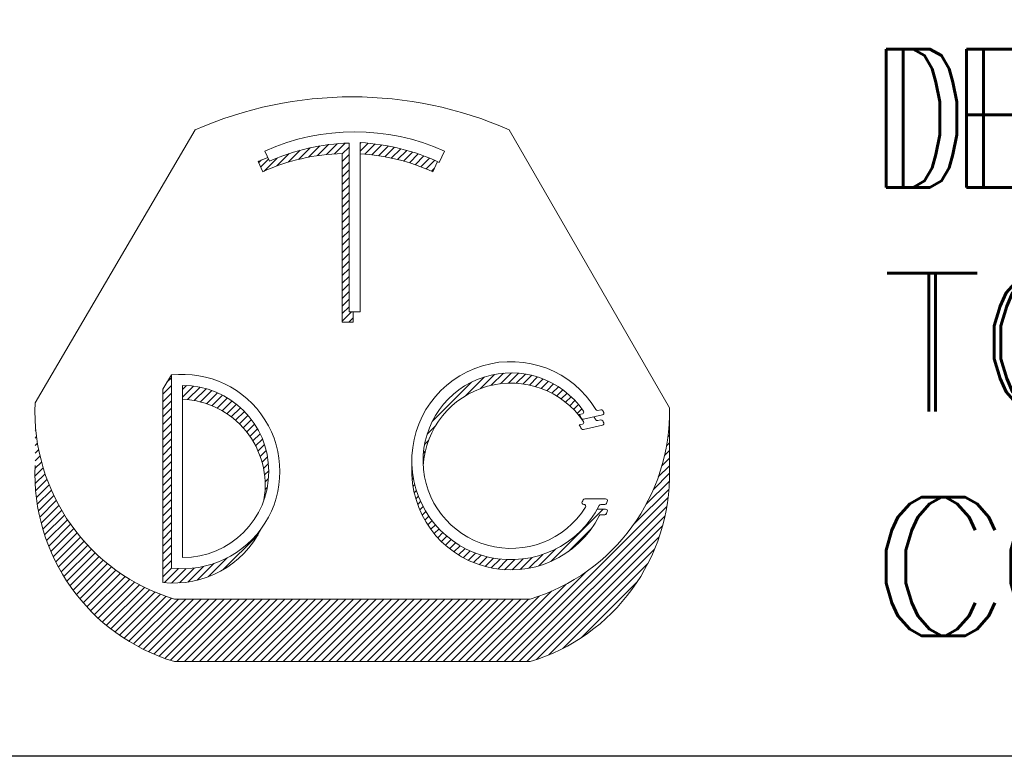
# Model space of a CAD drawing. Header units: inches. Extents: x 220 to 877, y 4 to 174.
# Tile 501 of 656: x 612.869 to 613.862, y 38.197 to 38.94. Entities that reach past the tile are written whole.
import ezdxf
from ezdxf.enums import TextEntityAlignment as Align

# ---------------------------------------------------------------- set-up
doc = ezdxf.new("R2010")
doc.units = ezdxf.units.IN
doc.header["$LTSCALE"] = 0.5
doc.header["$MEASUREMENT"] = 0
for name, color, linetype in [('SID-M-D', 42, 'Continuous'), ('SID-M-F', 202, 'Continuous'), ('SID-M-S', 105, 'Continuous')]:
    doc.layers.add(name, color=color, linetype=linetype)
doc.styles.add('PTI', font='romand.shx', dxfattribs={"oblique": 10})
doc.styles.get("Standard").update_dxf_attribs({"font": 'romans.shx'})

# ---------------------------------------------------------------- blocks, each defined once
blk = doc.blocks.new('JM_TITTLE_BOX_SID')
at = {"layer": 'SID-M-S'}
blk.add_lwpolyline([(1.261213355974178e-13, -0.1049989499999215), (-6.499934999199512, -0.1049989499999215, -0.4142135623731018), (-6.604933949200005, 1.163513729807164e-13), (-6.604933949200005, 1.416652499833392, -0.4142135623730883), (-6.499934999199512, 1.52165144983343), (1.261213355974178e-13, 1.52165144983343, -0.414213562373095), (0.1049989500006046, 1.416652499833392), (0.1049989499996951, 1.163513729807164e-13, -0.414213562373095)], format="xyb", close=True, dxfattribs=at)
at = {"layer": 'SID-M-D', "style": 'PTI', "oblique": 10}
for tag, p in [('CUSTOMER', (-5.990553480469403, 1.371591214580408)), ('DIEDATAINFO', (-2.18746001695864, 1.371591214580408)), ('PARTDESCRIPTION', (-5.966376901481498, 1.169693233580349)), ('00-00-00', (-1.009105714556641, 1.167793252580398)), ('PARTNUMBER', (-5.81595049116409, 0.9696952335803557)), ('REV', (-3.360356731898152, 0.9696952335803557)), ('SCALE', (-2.520436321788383, 0.9677952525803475)), ('SH', (-0.8571950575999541, 0.9677952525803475)), ('SHX', (-0.4057438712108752, 0.9677952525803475)), ('WTD', (-3.839149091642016, 0.7480887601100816)), ('TOOL', (-2.472915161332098, 0.7480887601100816)), ('JOB', (-0.9225366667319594, 0.7480887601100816))]:
    blk.add_attdef(tag, p, '', height=0.09999900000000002, dxfattribs=at)
blk.add_attdef('BUILT', text='', height=0.2499630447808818, dxfattribs=at).set_placement((-2.336101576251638, 0.2076912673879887), align=Align.CENTER)
blk = doc.blocks.new('*U20')
at = {"layer": 'SID-M-S', "color": 154, "linetype": 'Continuous', "lineweight": 0}
for p, q in [((30.92180204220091, -7.3973577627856), (30.93745801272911, -7.381701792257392)), ((30.93458070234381, -7.395185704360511), (30.9499191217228, -7.379847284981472)), ((30.94670802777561, -7.393664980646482), (30.96177872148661, -7.378594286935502)), ((30.95828288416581, -7.392696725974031), (30.97312277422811, -7.37785683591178)), ((30.9939249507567, -7.378267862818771), (30.99513249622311, -7.37706031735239)), ((30.9939249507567, -7.38887446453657), (31.0049765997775, -7.377822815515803)), ((31.0003093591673, -7.393096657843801), (31.01453414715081, -7.378871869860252)), ((31.00995621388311, -7.394056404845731), (31.0238261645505, -7.38018645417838)), ((31.01931702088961, -7.395302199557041), (31.03287053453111, -7.381748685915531)), ((30.87780880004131, -7.409531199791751), (30.89500435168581, -7.392335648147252)), ((30.89367612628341, -7.404270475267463), (30.910211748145, -7.387734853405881)), ((30.90823444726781, -7.400318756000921), (30.92427807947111, -7.384275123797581)), ((30.9688062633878, -7.392779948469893), (30.9784249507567, -7.38316126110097)), ((30.9688062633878, -7.403386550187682), (30.9784249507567, -7.393767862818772)), ((31.02841251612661, -7.396813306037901), (31.04168259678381, -7.383543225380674)), ((31.03726030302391, -7.398572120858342), (31.05027560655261, -7.385556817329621)), ((31.0458754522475, -7.400563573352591), (31.05866108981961, -7.387777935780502)), ((31.05427095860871, -7.402774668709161), (31.06684912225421, -7.390196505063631)), ((31.0624580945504, -7.405194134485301), (31.07484855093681, -7.392803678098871)), ((31.07044668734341, -7.407812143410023), (31.08266717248, -7.395591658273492)), ((30.8517469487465, -7.403773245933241), (30.85266870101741, -7.402851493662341)), ((30.8550412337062, -7.411085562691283), (30.86619345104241, -7.399933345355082)), ((30.86007272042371, -7.416660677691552), (30.87823271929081, -7.398500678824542)), ((30.9688062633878, -7.41399315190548), (30.9784249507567, -7.404374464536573)), ((31.0782453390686, -7.410620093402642), (31.09031187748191, -7.398553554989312)), ((31.0858616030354, -7.413610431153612), (31.09778876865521, -7.40168326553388)), ((30.9688062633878, -7.424599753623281), (30.9784249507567, -7.414981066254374)), ((31.09330212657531, -7.416776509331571), (31.09731554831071, -7.412763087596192)), ((30.9688062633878, -7.435206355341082), (30.9784249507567, -7.425587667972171)), ((30.9688062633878, -7.445812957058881), (30.9784249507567, -7.436194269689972)), ((30.9688062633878, -7.456419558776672), (30.9784249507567, -7.446800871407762)), ((30.9688062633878, -7.46702616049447), (30.9784249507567, -7.457407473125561)), ((30.9688062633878, -7.477632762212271), (30.9784249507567, -7.46801407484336)), ((30.9688062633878, -7.488239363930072), (30.9784249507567, -7.478620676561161)), ((30.9688062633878, -7.498845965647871), (30.9784249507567, -7.489227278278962)), ((30.9688062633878, -7.50945256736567), (30.9784249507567, -7.499833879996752)), ((30.9688062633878, -7.520059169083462), (30.9784249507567, -7.510440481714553)), ((30.9688062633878, -7.530665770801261), (30.9784249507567, -7.52104708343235)), ((30.9688062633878, -7.541272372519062), (30.9784249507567, -7.531653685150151)), ((30.9688062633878, -7.551878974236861), (30.9784249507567, -7.54226028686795)), ((30.9688062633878, -7.562485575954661), (30.9784249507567, -7.552866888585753)), ((30.9688062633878, -7.573092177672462), (30.9784249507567, -7.56347349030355)), ((30.9688062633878, -7.583698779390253), (30.9784249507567, -7.57408009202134)), ((30.9688062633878, -7.594305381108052), (30.9784249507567, -7.584686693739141)), ((30.9688062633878, -7.604911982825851), (30.9784249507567, -7.595293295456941)), ((30.9688062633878, -7.615518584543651), (30.9784249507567, -7.605899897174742)), ((30.9688062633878, -7.626125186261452), (30.9819734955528, -7.612957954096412)), ((30.9780239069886, -7.627514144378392), (30.98430626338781, -7.621231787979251))]:
    blk.add_line(p, q, dxfattribs=at)
blk = doc.blocks.new('*U21')
at = {"layer": 'SID-M-S', "color": 154, "linetype": 'Continuous', "lineweight": 0}
for p, q in [((30.724597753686, -7.711234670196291), (30.7308066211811, -7.705025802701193)), ((31.0943528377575, -7.765743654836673), (31.1491803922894, -7.710916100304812)), ((31.14092889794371, -7.729774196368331), (31.16700132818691, -7.703701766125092)), ((31.1613293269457, -7.719980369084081), (31.18117147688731, -7.700138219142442)), ((31.17645956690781, -7.715456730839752), (31.1934597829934, -7.698456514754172)), ((31.18930750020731, -7.713215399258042), (31.2045105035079, -7.698012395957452)), ((31.2007458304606, -7.712383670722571), (31.214645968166, -7.698483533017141)), ((31.2111764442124, -7.712559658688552), (31.22405471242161, -7.699681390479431)), ((31.2208240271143, -7.713518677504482), (31.23285784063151, -7.701484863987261)), ((31.22982889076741, -7.715120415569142), (31.24113803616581, -7.7038112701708)), ((31.23828505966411, -7.717270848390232), (31.24895409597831, -7.706601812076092)), ((31.24625856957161, -7.719903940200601), (31.2563489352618, -7.709813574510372)), ((30.7186746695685, -7.727764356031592), (30.7308066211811, -7.71563240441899)), ((30.7464316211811, -7.721220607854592), (30.75194597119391, -7.715706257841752)), ((30.7464316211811, -7.731827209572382), (30.76170379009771, -7.716555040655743)), ((30.7534293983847, -7.735436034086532), (30.77078869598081, -7.718076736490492)), ((30.76273448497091, -7.736737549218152), (30.77930370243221, -7.720168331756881)), ((30.77143823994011, -7.738640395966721), (30.7873202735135, -7.722758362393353)), ((31.25379725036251, -7.722971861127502), (31.26335430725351, -7.71341480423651)), ((31.26093637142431, -7.726439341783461), (31.269993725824, -7.717381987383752)), ((31.26770208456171, -7.730280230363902), (31.27628433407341, -7.721697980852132)), ((30.7186746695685, -7.738370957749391), (30.7308066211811, -7.726239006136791)), ((30.7186746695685, -7.748977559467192), (30.7308066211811, -7.736845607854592)), ((30.7796214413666, -7.741063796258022), (30.7948896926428, -7.725795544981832)), ((30.7873414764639, -7.7439503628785), (30.80204950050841, -7.729242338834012)), ((30.7946401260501, -7.747258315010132), (30.80882736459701, -7.733071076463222)), ((30.8015481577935, -7.750956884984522), (30.8152435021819, -7.737261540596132)), ((31.2741136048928, -7.734475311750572), (31.28223811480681, -7.726350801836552)), ((31.2801846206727, -7.739010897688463), (31.2878626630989, -7.731332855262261)), ((31.28592420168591, -7.743877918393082), (31.29316164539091, -7.736640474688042)), ((30.7186746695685, -7.759584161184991), (30.7308066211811, -7.747452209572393)), ((30.80808816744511, -7.75502347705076), (30.82131223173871, -7.741799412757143)), ((30.81427638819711, -7.759441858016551), (30.82704296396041, -7.7466752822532)), ((30.8201238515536, -7.764200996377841), (30.83244080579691, -7.751884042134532)), ((31.29133735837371, -7.749071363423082), (31.29813501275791, -7.742273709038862)), ((31.296425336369, -7.754589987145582), (31.3027789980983, -7.748236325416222)), ((30.7186746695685, -7.770190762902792), (30.7308066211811, -7.758058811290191)), ((30.8256371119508, -7.769294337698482), (30.8375068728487, -7.757424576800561)), ((30.8308186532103, -7.774719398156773), (30.842238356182, -7.763299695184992)), ((31.4247670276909, -7.764134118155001), (31.4249941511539, -7.763906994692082)), ((30.5408466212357, -7.767706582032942), (30.5410348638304, -7.767518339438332)), ((30.5408466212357, -7.778313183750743), (30.5417783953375, -7.777381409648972)), ((30.7186746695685, -7.780797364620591), (30.7308066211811, -7.768665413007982)), ((30.7186746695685, -7.791403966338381), (30.7308066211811, -7.779272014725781)), ((30.8356670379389, -7.780477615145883), (30.84662835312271, -7.769516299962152)), ((30.84017682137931, -7.786574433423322), (30.8506654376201, -7.776085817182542)), ((31.08713850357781, -7.783564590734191), (31.098878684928, -7.771824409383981)), ((31.4240217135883, -7.775486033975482), (31.4249941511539, -7.774513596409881)), ((30.5408466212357, -7.788919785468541), (30.54284126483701, -7.786925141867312)), ((30.7186746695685, -7.802010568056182), (30.7308066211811, -7.789878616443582)), ((30.84433821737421, -7.793019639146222), (30.8543329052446, -7.783024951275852)), ((30.84813646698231, -7.799827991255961), (30.8576075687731, -7.790356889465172)), ((31.08357495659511, -7.797734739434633), (31.0890848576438, -7.792224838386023)), ((31.42272809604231, -7.787386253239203), (31.4249941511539, -7.785120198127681)), ((30.5408466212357, -7.799526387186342), (30.54419758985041, -7.796175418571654)), ((30.5408466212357, -7.810132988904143), (30.54582573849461, -7.805153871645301)), ((30.7186746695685, -7.812617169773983), (30.7308066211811, -7.800485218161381)), ((30.85155080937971, -7.807020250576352), (30.8604578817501, -7.798113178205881)), ((30.8545528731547, -7.81462478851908), (30.86284098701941, -7.806336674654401)), ((31.4180644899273, -7.813263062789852), (31.4249941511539, -7.806333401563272)), ((31.4207880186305, -7.799932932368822), (31.4249941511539, -7.795726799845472)), ((30.5408466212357, -7.820739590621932), (30.54770744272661, -7.813878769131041)), ((30.7186746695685, -7.823223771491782), (30.7308066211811, -7.811091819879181)), ((30.8571041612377, -7.822680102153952), (30.86469792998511, -7.815086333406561)), ((31.08144913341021, -7.821073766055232), (31.0823198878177, -7.820203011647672)), ((31.0818932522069, -7.810023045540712), (31.0845612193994, -7.807355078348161)), ((31.41435587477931, -7.827578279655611), (31.4249941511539, -7.816940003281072)), ((30.54060715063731, -7.842192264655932), (30.55217147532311, -7.830627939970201)), ((30.5406923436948, -7.831500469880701), (30.54982713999, -7.822365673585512)), ((30.7186746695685, -7.833830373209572), (30.7308066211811, -7.821698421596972)), ((30.7186746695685, -7.844436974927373), (30.7308066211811, -7.832305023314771)), ((30.8591520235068, -7.831238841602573), (30.8659455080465, -7.824445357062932)), ((30.8606229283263, -7.840374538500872), (30.86646140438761, -7.834536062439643)), ((31.40934248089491, -7.843198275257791), (31.4249941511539, -7.827546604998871)), ((30.5409205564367, -7.852485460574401), (30.5547289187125, -7.838677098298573)), ((30.5415921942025, -7.862420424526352), (30.5574894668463, -7.846523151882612)), ((30.7186746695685, -7.855043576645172), (30.7308066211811, -7.842911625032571)), ((30.8614105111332, -7.850193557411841), (30.86605434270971, -7.845549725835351)), ((31.0658355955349, -7.836687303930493), (31.06668190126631, -7.835840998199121)), ((31.06634437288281, -7.846785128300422), (31.0680374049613, -7.845092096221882)), ((31.40245746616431, -7.860689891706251), (31.42503902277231, -7.838108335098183)), ((30.5425893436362, -7.872029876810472), (30.56044440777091, -7.854174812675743)), ((30.5438850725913, -7.881340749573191), (30.5635861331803, -7.861639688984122)), ((30.7186746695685, -7.865650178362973), (30.7308066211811, -7.853518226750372)), ((30.86135245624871, -7.860858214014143), (30.86439523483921, -7.857815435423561)), ((31.0674981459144, -7.856237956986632), (31.0699136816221, -7.85382242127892)), ((31.06919956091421, -7.865143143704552), (31.0722489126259, -7.862093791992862)), ((31.37541914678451, -7.908941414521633), (31.42422372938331, -7.860136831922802)), ((31.39248507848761, -7.881268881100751), (31.4248623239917, -7.848891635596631)), ((30.5454569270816, -7.890375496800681), (30.5669079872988, -7.868924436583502)), ((30.7186746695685, -7.876256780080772), (30.7308066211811, -7.864124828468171)), ((30.7186746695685, -7.886863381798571), (30.7308066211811, -7.874731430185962)), ((30.86018000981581, -7.872637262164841), (30.8608192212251, -7.871998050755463)), ((31.0713794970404, -7.873569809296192), (31.07499726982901, -7.869952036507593)), ((31.194291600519, -8.100675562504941), (31.42305418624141, -7.871912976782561)), ((30.5472859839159, -7.899153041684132), (30.57040414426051, -7.876034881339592)), ((30.54935615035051, -7.907689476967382), (30.574069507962, -7.882976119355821)), ((30.7186746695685, -7.897469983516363), (30.7308066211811, -7.885338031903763)), ((31.0739871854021, -7.881568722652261), (31.0781240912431, -7.877431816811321)), ((31.07698445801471, -7.889178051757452), (31.08160285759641, -7.884559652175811)), ((31.20489820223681, -8.100675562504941), (31.4212617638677, -7.884312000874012)), ((31.25957851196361, -7.961142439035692), (31.33263008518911, -7.888090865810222)), ((30.55165363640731, -7.915998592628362), (30.5778996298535, -7.889752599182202)), ((30.5541665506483, -7.924092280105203), (30.581890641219, -7.896368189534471)), ((30.55688458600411, -7.931980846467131), (30.5860391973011, -7.902826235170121)), ((30.7186746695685, -7.908076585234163), (30.7308066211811, -7.895944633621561)), ((31.0803422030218, -7.896426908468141), (31.0854132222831, -7.89135588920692)), ((31.0840380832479, -7.903337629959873), (31.0895396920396, -7.897836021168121)), ((31.21550480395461, -8.100675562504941), (31.41871936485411, -7.897461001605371)), ((31.33567849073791, -7.895649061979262), (31.3370280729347, -7.894299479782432)), ((30.5597987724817, -7.939673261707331), (30.5903424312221, -7.909129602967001)), ((30.56290128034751, -7.947177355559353), (30.59479791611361, -7.915280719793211)), ((30.7186746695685, -7.918683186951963), (30.7308066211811, -7.906551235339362)), ((31.08805502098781, -7.90992729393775), (31.09397072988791, -7.904011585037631)), ((31.092380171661, -7.916208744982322), (31.09869814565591, -7.909890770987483)), ((31.0970042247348, -7.922191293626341), (31.10371669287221, -7.915478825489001)), ((31.2261114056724, -8.100675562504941), (31.4152422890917, -7.911544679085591)), ((31.2842467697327, -7.947080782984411), (31.3161852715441, -7.915142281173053)), ((30.56618526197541, -7.954499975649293), (30.5994036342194, -7.92128160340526)), ((30.56964472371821, -7.961647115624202), (30.6041579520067, -7.927133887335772)), ((30.7186746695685, -7.929289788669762), (30.7308066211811, -7.917157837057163)), ((30.7186746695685, -7.939896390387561), (30.7308066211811, -7.927764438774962)), ((30.8024356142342, -7.972808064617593), (30.851462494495, -7.923781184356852)), ((31.10192093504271, -7.927881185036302), (31.10902382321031, -7.920778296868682)), ((31.10712682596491, -7.933281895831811), (31.1146195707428, -7.925789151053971)), ((31.1126210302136, -7.938394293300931), (31.1205065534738, -7.930508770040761)), ((31.2395876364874, -8.09780593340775), (31.41054298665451, -7.926850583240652)), ((30.57327442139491, -7.968624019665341), (30.6090596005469, -7.932838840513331)), ((30.577069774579, -7.975435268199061), (30.61410766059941, -7.938397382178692)), ((30.58102679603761, -7.982084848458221), (30.6193015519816, -7.943810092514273)), ((30.7186746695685, -7.950502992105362), (30.7308066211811, -7.938371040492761)), ((31.11840525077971, -7.943216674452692), (31.12669009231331, -7.934931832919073)), ((31.124483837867, -7.947744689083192), (31.13317846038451, -7.939050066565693)), ((31.13086399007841, -7.951971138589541), (31.13998329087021, -7.942851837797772)), ((31.2428574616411, -7.967256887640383), (31.2666766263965, -7.943437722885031)), ((31.2566113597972, -8.091388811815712), (31.40412586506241, -7.943874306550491)), ((30.5851420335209, -7.988576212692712), (30.6246410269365, -7.949077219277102)), ((30.5894125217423, -7.994912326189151), (30.63012616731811, -7.954198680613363)), ((30.7186746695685, -7.961109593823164), (30.7308066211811, -7.948977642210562)), ((30.7822061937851, -7.982430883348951), (30.80857386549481, -7.956063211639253)), ((31.13755610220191, -7.955885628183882), (31.14712019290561, -7.946321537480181)), ((31.14457430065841, -7.959474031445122), (31.1546096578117, -7.949438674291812)), ((31.1519372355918, -7.962717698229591), (31.1624783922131, -7.952176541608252)), ((31.15966924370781, -7.965592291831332), (31.17076130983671, -7.954500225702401)), ((31.16780207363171, -7.968066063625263), (31.17950459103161, -7.956363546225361)), ((31.17637750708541, -7.970097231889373), (31.1887705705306, -7.957704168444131)), ((31.20543559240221, -7.972858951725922), (31.22079745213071, -7.957497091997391)), ((31.2166211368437, -7.972280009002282), (31.23359813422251, -7.955303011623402)), ((31.2289280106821, -7.970579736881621), (31.2483104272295, -7.951197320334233)), ((30.59383574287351, -8.001095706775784), (30.6357573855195, -7.959174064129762)), ((30.5984095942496, -8.007128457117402), (30.64153542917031, -7.964002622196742)), ((30.6031323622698, -8.01301229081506), (30.6474613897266, -7.968683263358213)), ((30.7186746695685, -7.971716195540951), (30.7308066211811, -7.959584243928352)), ((30.7186746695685, -7.982322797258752), (30.7308066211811, -7.970190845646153)), ((30.7210713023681, -7.990532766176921), (30.7405816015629, -7.971022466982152)), ((30.73106930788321, -7.991141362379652), (30.75114383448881, -7.971066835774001)), ((30.74184775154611, -7.990969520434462), (30.7626413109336, -7.970175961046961)), ((30.7536294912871, -7.989794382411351), (30.7754090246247, -7.968014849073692)), ((30.7668066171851, -7.987223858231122), (30.79011401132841, -7.963916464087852)), ((31.18545148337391, -7.971629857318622), (31.1986459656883, -7.958435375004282)), ((31.195100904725, -7.972587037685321), (31.20925672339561, -7.958431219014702)), ((31.2763627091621, -8.082244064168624), (31.3949811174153, -7.963625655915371)), ((30.608002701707, -8.01874855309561), (30.6535367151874, -7.973214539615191)), ((30.6130196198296, -8.024338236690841), (30.659763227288, -7.977594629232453)), ((30.6181824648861, -8.029781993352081), (30.6661431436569, -7.981821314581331)), ((31.1836849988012, -8.100675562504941), (31.3087916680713, -7.975568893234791)), ((30.6234909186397, -8.035080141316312), (30.67267910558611, -7.985891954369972)), ((30.6289449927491, -8.04023266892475), (30.679374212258, -7.989803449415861)), ((30.634545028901, -8.045239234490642), (30.68623206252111, -7.993552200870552)), ((30.64029170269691, -8.05009916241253), (30.6932568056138, -7.997134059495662)), ((31.17307839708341, -8.100675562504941), (31.2811191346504, -7.992634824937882)), ((31.30174791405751, -8.067465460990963), (31.38020251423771, -7.989010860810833)), ((30.6461860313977, -8.054811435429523), (30.70045320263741, -8.000544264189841)), ((30.65222938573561, -8.059374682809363), (30.70782670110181, -8.0037773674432)), ((30.6584235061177, -8.063787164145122), (30.7153835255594, -8.006827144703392)), ((30.66477052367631, -8.068046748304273), (30.72313078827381, -8.009686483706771)), ((30.6712729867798, -8.07215088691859), (30.7310766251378, -8.0123472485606)), ((31.15186519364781, -8.100675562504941), (31.24304852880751, -8.009492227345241)), ((31.1624717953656, -8.100675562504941), (31.26054014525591, -8.002607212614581)), ((30.677933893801, -8.076096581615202), (30.74046811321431, -8.013562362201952)), ((30.6847567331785, -8.079880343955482), (30.75107471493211, -8.013562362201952)), ((30.6917455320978, -8.083498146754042), (30.7616813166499, -8.013562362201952)), ((30.6989049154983, -8.086945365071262), (30.77228791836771, -8.013562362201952)), ((30.7062401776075, -8.090216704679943), (30.78289452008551, -8.013562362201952)), ((30.7137573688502, -8.093306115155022), (30.7935011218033, -8.013562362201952)), ((30.7214634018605, -8.096206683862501), (30.80410772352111, -8.013562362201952)), ((30.7293661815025, -8.098910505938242), (30.81471432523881, -8.013562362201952)), ((30.73820772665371, -8.100675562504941), (30.8253209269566, -8.013562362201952)), ((30.74881432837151, -8.100675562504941), (30.8359275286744, -8.013562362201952)), ((30.75942093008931, -8.100675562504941), (30.84653413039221, -8.013562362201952)), ((30.770027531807, -8.100675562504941), (30.85714073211, -8.013562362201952)), ((30.78063413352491, -8.100675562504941), (30.86774733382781, -8.013562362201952)), ((30.79124073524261, -8.100675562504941), (30.8783539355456, -8.013562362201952)), ((30.8018473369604, -8.100675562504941), (30.8889605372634, -8.013562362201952)), ((30.81245393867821, -8.100675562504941), (30.89956713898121, -8.013562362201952)), ((30.823060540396, -8.100675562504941), (30.910173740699, -8.013562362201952)), ((30.83366714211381, -8.100675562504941), (30.9207803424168, -8.013562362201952)), ((30.84427374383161, -8.100675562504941), (30.9313869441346, -8.013562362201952)), ((30.85488034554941, -8.100675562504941), (30.94199354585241, -8.013562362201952)), ((30.8654869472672, -8.100675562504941), (30.95260014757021, -8.013562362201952)), ((30.876093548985, -8.100675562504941), (30.96320674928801, -8.013562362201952)), ((30.8867001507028, -8.100675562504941), (30.97381335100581, -8.013562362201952)), ((30.8973067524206, -8.100675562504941), (30.9844199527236, -8.013562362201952)), ((30.9079133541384, -8.100675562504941), (30.99502655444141, -8.013562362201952)), ((30.91851995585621, -8.100675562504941), (31.00563315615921, -8.013562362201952)), ((30.929126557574, -8.100675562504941), (31.016239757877, -8.013562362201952)), ((30.93973315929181, -8.100675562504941), (31.02684635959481, -8.013562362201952)), ((30.95033976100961, -8.100675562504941), (31.0374529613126, -8.013562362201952)), ((30.96094636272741, -8.100675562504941), (31.04805956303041, -8.013562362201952)), ((30.97155296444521, -8.100675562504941), (31.05866616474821, -8.013562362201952)), ((30.982159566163, -8.100675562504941), (31.069272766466, -8.013562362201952)), ((30.9927661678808, -8.100675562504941), (31.07987936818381, -8.013562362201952)), ((31.00337276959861, -8.100675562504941), (31.0904859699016, -8.013562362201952)), ((31.0139793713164, -8.100675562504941), (31.1010925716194, -8.013562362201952)), ((31.02458597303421, -8.100675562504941), (31.11169917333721, -8.013562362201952)), ((31.035192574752, -8.100675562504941), (31.122305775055, -8.013562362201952)), ((31.04579917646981, -8.100675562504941), (31.13291237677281, -8.013562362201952)), ((31.05640577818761, -8.100675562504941), (31.1435189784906, -8.013562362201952)), ((31.06701237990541, -8.100675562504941), (31.1541255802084, -8.013562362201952)), ((31.0776189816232, -8.100675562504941), (31.16473218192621, -8.013562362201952)), ((31.088225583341, -8.100675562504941), (31.175338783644, -8.013562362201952)), ((31.0988321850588, -8.100675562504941), (31.1859453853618, -8.013562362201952)), ((31.10943878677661, -8.100675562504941), (31.1965519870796, -8.013562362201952)), ((31.1200453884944, -8.100675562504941), (31.20715858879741, -8.013562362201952)), ((31.13065199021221, -8.100675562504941), (31.21776519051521, -8.013562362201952)), ((31.14125859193, -8.100675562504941), (31.22837179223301, -8.013562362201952))]:
    blk.add_line(p, q, dxfattribs=at)
blk = doc.blocks.new('*U22')
at = {"layer": 'SID-M-F', "color": 202, "linetype": 'Continuous', "lineweight": 0}
blk.add_line((-3.883355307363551, -0.05081376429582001), (-3.867597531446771, -0.03505598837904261), dxfattribs=at)
blk = doc.blocks.new('*U19')
at = {"layer": 'SID-M-D', "color": 42, "linetype": 'Continuous', "lineweight": 0}
for p, q in [((-3.526365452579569, 0.2516839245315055), (-3.364734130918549, 0.5274004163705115)), ((-3.048107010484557, 0.5274004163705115), (-2.886322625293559, 0.2467377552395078)), ((-3.209598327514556, 0.3436810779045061), (-3.209598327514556, 0.5140114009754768)), ((-3.198377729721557, 0.3436810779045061), (-3.198377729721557, 0.5145013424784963)), ((-3.294476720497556, 0.505955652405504), (-3.289830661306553, 0.4956428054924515)), ((-3.21656138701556, 0.3331437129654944), (-3.21656138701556, 0.5034740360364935)), ((-3.113499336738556, 0.505955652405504), (-3.118624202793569, 0.4945799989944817)), ((-3.296793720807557, 0.4851054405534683), (-3.301439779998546, 0.4954182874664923)), ((-3.120462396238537, 0.4954182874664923), (-3.125108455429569, 0.4851054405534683)), ((-3.209598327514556, 0.3436810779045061), (-3.198377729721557, 0.3436810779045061)), ((-3.205340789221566, 0.3436810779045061), (-3.205340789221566, 0.3331437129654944)), ((-3.205340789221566, 0.3331437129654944), (-3.21656138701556, 0.3331437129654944)), ((-3.397634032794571, 0.2654580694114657), (-3.38885159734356, 0.2799587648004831)), ((-3.38885159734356, 0.08494640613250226), (-3.38885159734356, 0.2800498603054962)), ((-3.377540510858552, 0.09560392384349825), (-3.377540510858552, 0.2693923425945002)), ((-3.397634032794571, 0.2654580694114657), (-3.397634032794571, 0.07053680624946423)), ((-2.977574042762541, 0.2399495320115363), (-2.974284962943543, 0.2406948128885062)), ((-2.973135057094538, 0.2352028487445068), (-2.953917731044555, 0.2395573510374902)), ((-2.958801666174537, 0.2442032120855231), (-2.955687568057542, 0.2449088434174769)), ((-2.886322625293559, 0.1836756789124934), (-2.886322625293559, 0.2467377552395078)), ((-2.977574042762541, 0.2295742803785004), (-2.974284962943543, 0.2303195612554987)), ((-2.953917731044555, 0.2291820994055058), (-2.973135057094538, 0.2248275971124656)), ((-2.958801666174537, 0.2338279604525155), (-2.955687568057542, 0.2345335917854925)), ((-2.972731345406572, 0.149274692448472), (-2.972879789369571, 0.149274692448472)), ((-2.971767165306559, 0.1548849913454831), (-2.950808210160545, 0.1548849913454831)), ((-2.951674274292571, 0.149274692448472), (-2.955605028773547, 0.149274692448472)), ((-2.959234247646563, 0.1445097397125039), (-2.950808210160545, 0.1445097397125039)), ((-2.951674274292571, 0.1388994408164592), (-2.955605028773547, 0.1388994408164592)), ((-3.385815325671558, 0.05367972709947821), (-3.027025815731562, 0.05367972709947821)), ((-3.385815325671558, -0.009382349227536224), (-3.027025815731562, -0.009382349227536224))]:
    blk.add_line(p, q, dxfattribs=at)
for centre, radius, start, end in [((-3.206420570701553, 0.1674533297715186), 0.3932239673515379, 66.25892877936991, 113.7410712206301), ((-3.203988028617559, 0.3050981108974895), 0.2202996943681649, 65.74787367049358, 114.2521263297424), ((-3.203988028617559, 0.3050981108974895), 0.2089886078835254, 91.53828992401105, 114.2521263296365), ((-3.210951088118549, 0.2945607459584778), 0.220299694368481, 65.22242550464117, 86.72812957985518), ((-3.210951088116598, 0.2945607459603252), 0.2202996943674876, 111.4742050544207, 114.2521263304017), ((-3.210951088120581, 0.2945607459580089), 0.2089886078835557, 91.53828992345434, 114.2521263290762), ((-3.210951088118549, 0.2945607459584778), 0.208988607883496, 65.74787367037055, 86.55083749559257), ((-3.04637674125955, 0.1934679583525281), 0.09995359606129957, 31.05799943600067, 333.1241405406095), ((-3.377540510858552, 0.182498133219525), 0.09811480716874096, 263.3799827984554, 96.6200172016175), ((-3.046376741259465, 0.1934679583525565), 0.0886425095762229, 34.34743886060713, 328.0087915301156), ((-3.377540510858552, 0.182498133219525), 0.08689420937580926, 270, 90), ((-3.046376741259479, 0.1830927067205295), 0.0886425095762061, 34.34743886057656, 176.6449619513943), ((-3.328722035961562, 0.2430922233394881), 0.1978300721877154, 177.5108784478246, 253.2259832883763), ((-3.381134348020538, 0.1685563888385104), 0.0868942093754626, 350.2973574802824, 87.62964123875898), ((-3.084119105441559, 0.2430922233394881), 0.197830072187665, 286.7740167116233, 1.055883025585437), ((-3.046376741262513, 0.1934679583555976), 0.08303221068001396, 30.84497123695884, 34.04208588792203), ((-2.974684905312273, 0.242459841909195), 0.001809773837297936, 282.7672016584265, 34.3474388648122), ((-2.959201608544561, 0.2459682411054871), 0.001809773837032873, 211.0579994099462, 282.7672017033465), ((-2.955287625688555, 0.2431438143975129), 0.001809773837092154, 28.60604018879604, 102.7672016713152), ((-2.95431767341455, 0.2413223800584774), 0.001809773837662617, 282.7672016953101, 27.46644868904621), ((-3.04637674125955, 0.1934679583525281), 0.1055638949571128, 27.46644867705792, 28.60604021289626), ((-3.046376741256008, 0.1830927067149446), 0.0830322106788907, 30.84497124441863, 34.04208589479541), ((-2.973534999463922, 0.2369678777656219), 0.001809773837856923, 210.8449712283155, 282.7672016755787), ((-2.974684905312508, 0.2320845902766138), 0.001809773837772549, 282.7672016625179, 34.34743887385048), ((-3.046376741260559, 0.1830927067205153), 0.09995359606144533, 31.05799943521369, 33.04190547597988), ((-2.959201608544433, 0.2355929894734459), 0.001809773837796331, 211.0579994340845, 282.7672016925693), ((-2.955287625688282, 0.2327685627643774), 0.001809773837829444, 28.6060402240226, 102.7672016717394), ((-2.954317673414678, 0.2309471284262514), 0.001809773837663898, 282.7672017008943, 27.4664486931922), ((-3.046376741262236, 0.1830927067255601), 0.105563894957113, 27.46644867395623, 28.60604020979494), ((-2.973534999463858, 0.2265926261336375), 0.001809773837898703, 210.8449712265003, 282.7672016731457), ((-3.328722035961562, 0.1800301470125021), 0.1978300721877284, 177.5108784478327, 253.2259832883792), ((-3.046376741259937, 0.1830927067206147), 0.09995359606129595, 177.0249928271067, 333.1241405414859), ((-3.084119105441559, 0.1800301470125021), 0.1978300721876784, 286.7740167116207, 1.055883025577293), ((-2.972879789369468, 0.1510844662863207), 0.001809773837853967, 150.0292382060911, 269.9999999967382), ((-3.046376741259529, 0.1934679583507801), 0.0830322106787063, 330.0292382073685, 331.5694103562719), ((-2.971767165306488, 0.1530752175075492), 0.001809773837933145, 90.00000000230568, 151.5694103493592), ((-2.972731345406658, 0.1474649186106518), 0.001809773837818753, 328.0087915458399, 89.99999999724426), ((-2.955605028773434, 0.1474649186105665), 0.001809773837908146, 90.00000000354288, 153.1241405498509), ((-2.95167427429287, 0.1510844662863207), 0.001809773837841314, 270.0000000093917, 335.8893982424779), ((-2.950808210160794, 0.153075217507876), 0.001809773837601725, 337.0882933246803, 89.99999999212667), ((-3.046376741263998, 0.1934679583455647), 0.1055638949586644, 335.8893982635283, 337.0882933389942), ((-3.046376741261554, 0.1830927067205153), 0.08303221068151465, 330.2293381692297, 331.5694103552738), ((-2.971767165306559, 0.1426999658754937), 0.001809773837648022, 118.2755685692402, 151.5694103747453), ((-2.951674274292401, 0.1407092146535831), 0.001809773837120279, 269.9999999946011, 335.8893982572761), ((-2.950808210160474, 0.14269996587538), 0.001809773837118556, 337.088293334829, 90.0000000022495), ((-3.046376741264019, 0.1830927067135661), 0.1055638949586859, 335.8893982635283, 337.0882933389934), ((-2.955605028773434, 0.1370896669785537), 0.001809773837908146, 90.00000000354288, 153.1241405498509), ((-3.386322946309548, 0.1679974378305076), 0.09811480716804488, 263.37998279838, 333.7546956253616)]:
    blk.add_arc(centre, radius, start, end, dxfattribs=at)
at = {"layer": 'SID-M-F', "color": 202, "linetype": 'Continuous', "lineweight": 0}
blk.add_line((-3.300839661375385, 0.4940862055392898), (-3.297987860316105, 0.4969380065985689), dxfattribs=at)
at = {"layer": 'SID-M-S', "color": 154, "linetype": 'Continuous', "lineweight": 0}
for p, q in [((-3.27094880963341, 0.4947519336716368), (-3.258978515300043, 0.506722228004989)), ((-3.260409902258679, 0.4976126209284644), (-3.248795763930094, 0.5092267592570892)), ((-3.250588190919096, 0.499756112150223), (-3.239254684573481, 0.5110896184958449)), ((-3.241337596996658, 0.5013284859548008), (-3.230233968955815, 0.512432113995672)), ((-3.23255851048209, 0.5024293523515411), (-3.221648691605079, 0.5133391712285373)), ((-3.224179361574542, 0.5031302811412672), (-3.213436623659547, 0.5138730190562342)), ((-3.216561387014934, 0.5030700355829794), (-3.209598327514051, 0.5100330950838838)), ((-3.198377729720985, 0.5135754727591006), (-3.197503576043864, 0.5144496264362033)), ((-3.198377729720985, 0.5058972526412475), (-3.190377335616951, 0.5138976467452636)), ((-3.193755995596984, 0.5028407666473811), (-3.183458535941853, 0.5131382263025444)), ((-3.186772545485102, 0.5021459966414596), (-3.176731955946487, 0.5121865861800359)), ((-3.179996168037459, 0.5012441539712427), (-3.170184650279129, 0.5110556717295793)), ((-3.173411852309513, 0.5001502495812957), (-3.163805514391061, 0.5097565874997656)), ((-3.167006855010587, 0.4988770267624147), (-3.157584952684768, 0.5082989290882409)), ((-3.160770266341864, 0.4974353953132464), (-3.151514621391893, 0.5066910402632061)), ((-3.298916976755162, 0.489818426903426), (-3.290843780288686, 0.4978916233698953)), ((-3.295274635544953, 0.4857825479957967), (-3.282128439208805, 0.4989287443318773)), ((-3.282435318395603, 0.4909436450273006), (-3.269987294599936, 0.5033916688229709)), ((-3.216561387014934, 0.4953918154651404), (-3.209598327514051, 0.5023548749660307)), ((-3.154692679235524, 0.4958347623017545), (-3.1455872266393, 0.5049402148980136)), ((-3.148765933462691, 0.4940832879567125), (-3.139796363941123, 0.5030528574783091)), ((-3.142982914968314, 0.4921880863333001), (-3.134136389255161, 0.5010346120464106)), ((-3.137337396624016, 0.4901553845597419), (-3.128602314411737, 0.4988904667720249)), ((-3.301301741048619, 0.4951118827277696), (-3.300634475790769, 0.4957791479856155)), ((-3.216561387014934, 0.4877135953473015), (-3.209598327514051, 0.4946766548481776)), ((-3.216561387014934, 0.4800353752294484), (-3.209598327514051, 0.4869984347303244)), ((-3.131823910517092, 0.4879906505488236), (-3.123189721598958, 0.4966248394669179)), ((-3.126437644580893, 0.4856986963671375), (-3.123532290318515, 0.4886040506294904)), ((-3.216561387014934, 0.4723571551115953), (-3.209598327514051, 0.4793202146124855)), ((-3.216561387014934, 0.4646789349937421), (-3.209598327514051, 0.4716419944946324)), ((-3.216561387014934, 0.4570007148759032), (-3.209598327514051, 0.4639637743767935)), ((-3.216561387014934, 0.4493224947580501), (-3.209598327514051, 0.4562855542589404)), ((-3.216561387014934, 0.441644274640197), (-3.209598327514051, 0.4486073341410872)), ((-3.216561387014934, 0.4339660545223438), (-3.209598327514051, 0.4409291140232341)), ((-3.216561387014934, 0.4262878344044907), (-3.209598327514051, 0.433250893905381)), ((-3.216561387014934, 0.4186096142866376), (-3.209598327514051, 0.425572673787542)), ((-3.216561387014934, 0.4109313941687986), (-3.209598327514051, 0.4178944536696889)), ((-3.216561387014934, 0.4032531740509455), (-3.209598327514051, 0.4102162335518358)), ((-3.216561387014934, 0.3955749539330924), (-3.209598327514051, 0.4025380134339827)), ((-3.216561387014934, 0.3878967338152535), (-3.209598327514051, 0.3948597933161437)), ((-3.216561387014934, 0.3802185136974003), (-3.209598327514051, 0.3871815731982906)), ((-3.216561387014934, 0.3725402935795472), (-3.209598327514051, 0.3795033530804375)), ((-3.216561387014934, 0.3648620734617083), (-3.209598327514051, 0.3718251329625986)), ((-3.216561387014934, 0.3571838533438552), (-3.209598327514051, 0.3641469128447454)), ((-3.216561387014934, 0.349505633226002), (-3.209598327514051, 0.3564686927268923)), ((-3.216561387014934, 0.3418274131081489), (-3.209598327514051, 0.3487904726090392)), ((-3.216561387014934, 0.3341491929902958), (-3.207029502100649, 0.3436810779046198)), ((-3.209888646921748, 0.3331437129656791), (-3.205340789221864, 0.3376915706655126)), ((-3.077192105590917, 0.2662065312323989), (-3.062828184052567, 0.2805704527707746)), ((-3.066239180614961, 0.2694812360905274), (-3.053932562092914, 0.2817878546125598)), ((-3.056938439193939, 0.2711037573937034), (-3.045932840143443, 0.2821093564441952)), ((-3.048658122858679, 0.2717058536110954), (-3.038595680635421, 0.2817682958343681)), ((-3.04110730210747, 0.2715784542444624), (-3.031784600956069, 0.2809011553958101)), ((-3.034123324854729, 0.2708842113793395), (-3.025411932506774, 0.2795956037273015)), ((-3.39763403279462, 0.2605716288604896), (-3.388851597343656, 0.2693540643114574)), ((-3.393346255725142, 0.2725376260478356), (-3.388851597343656, 0.2770322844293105)), ((-3.377540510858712, 0.2653087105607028), (-3.373548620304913, 0.2693006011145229)), ((-3.377540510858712, 0.2576304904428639), (-3.366484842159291, 0.2686861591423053)), ((-3.125677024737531, 0.2330780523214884), (-3.085986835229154, 0.2727682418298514)), ((-3.091960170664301, 0.2591166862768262), (-3.073086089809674, 0.2779907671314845)), ((-3.027604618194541, 0.2697246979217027), (-3.019417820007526, 0.2779114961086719)), ((-3.021483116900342, 0.2681679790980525), (-3.013759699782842, 0.2758913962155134)), ((-3.015711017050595, 0.2662618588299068), (-3.008406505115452, 0.2735663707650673)), ((-3.010253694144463, 0.2640409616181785), (-3.003335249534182, 0.2709594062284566)), ((-3.39763403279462, 0.2528934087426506), (-3.388851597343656, 0.2616758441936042)), ((-3.372474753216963, 0.2550180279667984), (-3.359908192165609, 0.2675845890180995)), ((-3.365738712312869, 0.2540758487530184), (-3.353744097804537, 0.2660704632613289)), ((-3.35943798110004, 0.2526983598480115), (-3.347940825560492, 0.2641955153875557)), ((-3.353514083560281, 0.2509440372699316), (-3.342461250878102, 0.2619968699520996)), ((-3.347925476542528, 0.2488544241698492), (-3.337278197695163, 0.2595017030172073)), ((-3.005085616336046, 0.2615308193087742), (-2.998528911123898, 0.2680875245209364)), ((-3.000187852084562, 0.2587503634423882), (-2.993975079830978, 0.2649631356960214)), ((-2.9955464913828, 0.2557135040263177), (-2.989665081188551, 0.2615949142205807)), ((-3.39763403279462, 0.2452151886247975), (-3.388851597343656, 0.2539976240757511)), ((-3.342641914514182, 0.2464597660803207), (-3.332371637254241, 0.2567300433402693)), ((-3.337641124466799, 0.2437823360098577), (-3.327726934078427, 0.2536965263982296)), ((-3.332906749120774, 0.2408384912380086), (-3.323333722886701, 0.250411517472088)), ((-2.991151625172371, 0.2524301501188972), (-2.985593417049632, 0.2579883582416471)), ((-2.986996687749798, 0.2489068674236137), (-2.981757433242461, 0.2541461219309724)), ((-2.983078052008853, 0.2451472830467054), (-2.97815716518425, 0.2500681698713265)), ((-3.39763403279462, 0.2375369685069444), (-3.388851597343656, 0.2463194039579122)), ((-3.39763403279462, 0.2298587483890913), (-3.388851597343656, 0.2386411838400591)), ((-3.328427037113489, 0.2376399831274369), (-3.319185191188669, 0.2468818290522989)), ((-3.324194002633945, 0.2341947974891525), (-3.315277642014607, 0.2431111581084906)), ((-3.320202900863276, 0.2305076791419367), (-3.311610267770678, 0.2391003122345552)), ((-2.979394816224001, 0.2411522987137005), (-2.974795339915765, 0.2457517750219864)), ((-3.526365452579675, 0.2316570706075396), (-3.526229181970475, 0.2317933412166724)), ((-3.39763403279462, 0.2221805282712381), (-3.388851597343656, 0.2309629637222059)), ((-3.316451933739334, 0.2265804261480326), (-3.308185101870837, 0.2348472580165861)), ((-3.312942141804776, 0.2224119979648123), (-3.305007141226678, 0.2303469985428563)), ((-3.130899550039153, 0.2201773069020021), (-3.122400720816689, 0.2286761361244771)), ((-2.886487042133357, 0.2342432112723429), (-2.886322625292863, 0.2344076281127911)), ((-3.526365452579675, 0.2239788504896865), (-3.525690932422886, 0.2246533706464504)), ((-3.39763403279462, 0.2145023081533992), (-3.388851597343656, 0.223284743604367)), ((-3.309677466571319, 0.2179984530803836), (-3.302084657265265, 0.2255912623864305)), ((-3.306664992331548, 0.2133327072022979), (-3.299429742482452, 0.2205679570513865)), ((-2.887963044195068, 0.2174107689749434), (-2.886322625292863, 0.2190511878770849)), ((-2.887026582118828, 0.2260254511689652), (-2.886322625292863, 0.226729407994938)), ((-3.526365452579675, 0.2163006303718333), (-3.524921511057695, 0.2177445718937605)), ((-3.526365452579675, 0.2086224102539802), (-3.523939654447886, 0.2110482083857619)), ((-3.39763403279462, 0.2068240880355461), (-3.388851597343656, 0.2156065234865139)), ((-3.303915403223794, 0.2084040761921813), (-3.297059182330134, 0.2152602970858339)), ((-3.301443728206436, 0.2031975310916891), (-3.294995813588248, 0.2096454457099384)), ((-3.133479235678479, 0.2099194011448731), (-3.129490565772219, 0.2139080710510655)), ((-2.88936748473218, 0.2083281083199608), (-2.886322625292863, 0.211372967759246)), ((-3.526365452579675, 0.2009441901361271), (-3.522761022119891, 0.2045486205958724)), ((-3.39763403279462, 0.199145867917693), (-3.388851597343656, 0.2079283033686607)), ((-3.39763403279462, 0.191467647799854), (-3.388851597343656, 0.2002500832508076)), ((-3.299270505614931, 0.1976925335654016), (-3.2932706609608, 0.2036923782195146)), ((-3.134696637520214, 0.2010237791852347), (-3.132765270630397, 0.2029551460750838)), ((-2.891339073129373, 0.1986782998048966), (-2.886322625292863, 0.2036947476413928)), ((-3.526477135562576, 0.185476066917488), (-3.519864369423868, 0.1920888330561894)), ((-3.526365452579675, 0.1932659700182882), (-3.521398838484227, 0.1982325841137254)), ((-3.39763403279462, 0.1837894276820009), (-3.388851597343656, 0.1925718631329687)), ((-3.297423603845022, 0.1918612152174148), (-3.291926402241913, 0.1973584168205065)), ((-3.29594113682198, 0.1856654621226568), (-3.291023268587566, 0.190583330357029)), ((-3.135018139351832, 0.1930240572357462), (-3.13438779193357, 0.1936544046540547)), ((-2.894023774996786, 0.1883153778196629), (-2.886322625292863, 0.1960165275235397)), ((-3.526538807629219, 0.1777361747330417), (-3.51816728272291, 0.1861076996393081)), ((-3.5263119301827, 0.1702848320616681), (-3.51631592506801, 0.1802808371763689)), ((-3.39763403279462, 0.1761112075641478), (-3.388851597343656, 0.1848936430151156)), ((-3.294876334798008, 0.1790520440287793), (-3.290649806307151, 0.1832785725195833)), ((-3.14632092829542, 0.1817212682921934), (-3.145708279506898, 0.1823339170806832)), ((-2.902637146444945, 0.1643455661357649), (-2.886290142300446, 0.1806925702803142)), ((-2.897653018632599, 0.1770079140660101), (-2.886322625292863, 0.1883383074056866)), ((-3.525825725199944, 0.163092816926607), (-3.514317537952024, 0.1746010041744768)), ((-3.525103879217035, 0.1561364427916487), (-3.512178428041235, 0.1690618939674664)), ((-3.39763403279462, 0.1684329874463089), (-3.388851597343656, 0.1772154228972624)), ((-3.39763403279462, 0.1607547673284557), (-3.388851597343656, 0.1695372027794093)), ((-3.294306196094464, 0.1719439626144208), (-3.290944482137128, 0.1753056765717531)), ((-3.14595261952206, 0.1744113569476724), (-3.144727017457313, 0.1756369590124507)), ((-3.14511739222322, 0.1675683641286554), (-3.143368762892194, 0.1693169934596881)), ((-2.909856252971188, 0.1494482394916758), (-2.886418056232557, 0.1728864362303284)), ((-3.524165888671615, 0.1493962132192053), (-3.509904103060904, 0.1636579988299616)), ((-3.39763403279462, 0.1530765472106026), (-3.388851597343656, 0.1618589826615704)), ((-3.294348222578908, 0.1642237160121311), (-3.292145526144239, 0.1664264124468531)), ((-3.143885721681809, 0.1611218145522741), (-3.14167826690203, 0.1633292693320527)), ((-2.922210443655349, 0.1294158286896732), (-2.886880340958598, 0.1647459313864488)), ((-3.523028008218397, 0.1428558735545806), (-3.507499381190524, 0.1583845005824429)), ((-3.521703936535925, 0.1365017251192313), (-3.504968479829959, 0.1532371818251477)), ((-3.39763403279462, 0.1453983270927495), (-3.388851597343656, 0.1541807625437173)), ((-3.295196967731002, 0.1556967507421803), (-3.294734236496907, 0.1561594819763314)), ((-3.142307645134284, 0.1550216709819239), (-3.13968870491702, 0.1576406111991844)), ((-3.140419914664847, 0.1492311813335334), (-3.137425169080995, 0.1522259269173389)), ((-3.053330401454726, -0.009382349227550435), (-2.887726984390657, 0.1562210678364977)), ((-3.520205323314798, 0.1303221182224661), (-3.502315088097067, 0.1482123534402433)), ((-3.518542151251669, 0.1243070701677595), (-3.499542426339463, 0.1433067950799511)), ((-3.39763403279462, 0.1377201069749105), (-3.388851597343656, 0.1465025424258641)), ((-3.138250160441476, 0.1437227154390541), (-3.134906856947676, 0.1470660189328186)), ((-3.13581945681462, 0.1384751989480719), (-3.13214849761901, 0.1421461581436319)), ((-3.045652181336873, -0.009382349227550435), (-2.889024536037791, 0.1472452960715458)), ((-3.006068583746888, 0.09162700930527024), (-2.953185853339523, 0.1445097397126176)), ((-2.950979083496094, 0.1390382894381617), (-2.950002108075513, 0.1400152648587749)), ((-3.516723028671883, 0.1184479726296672), (-3.496653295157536, 0.138517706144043)), ((-3.51475541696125, 0.1127373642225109), (-3.493650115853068, 0.1338426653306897)), ((-3.512645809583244, 0.1071687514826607), (-3.490534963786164, 0.129279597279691)), ((-3.39763403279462, 0.1300418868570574), (-3.388851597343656, 0.1388243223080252)), ((-3.39763403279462, 0.1223636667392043), (-3.388851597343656, 0.1311461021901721)), ((-3.133143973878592, 0.1334724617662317), (-3.12916130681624, 0.1374551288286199)), ((-3.130236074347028, 0.1287021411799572), (-3.125953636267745, 0.1329845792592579)), ((-3.03797396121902, -0.009382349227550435), (-2.890865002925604, 0.1377266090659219)), ((-3.510399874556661, 0.1017364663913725), (-3.487309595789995, 0.1248267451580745)), ((-3.508022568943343, 0.09643555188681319), (-3.483975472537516, 0.1204826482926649)), ((-3.39763403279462, 0.1146854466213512), (-3.388851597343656, 0.123467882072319)), ((-3.12710505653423, 0.1241549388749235), (-3.122531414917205, 0.1287285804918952)), ((-3.123757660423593, 0.1198241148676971), (-3.118898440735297, 0.1246833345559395)), ((-3.120198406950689, 0.1157051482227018), (-3.115056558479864, 0.1208469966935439)), ((-3.030295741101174, -0.009382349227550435), (-2.893382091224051, 0.1275313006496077)), ((-2.988210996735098, 0.1018063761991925), (-2.965090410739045, 0.124926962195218)), ((-3.505518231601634, 0.09126166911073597), (-3.480533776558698, 0.1162461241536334)), ((-3.502890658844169, 0.08621102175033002), (-3.476985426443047, 0.1121162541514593)), ((-3.39763403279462, 0.1070072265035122), (-3.388851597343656, 0.1157896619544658)), ((-3.336998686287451, 0.08318215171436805), (-3.301507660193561, 0.1186731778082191)), ((-3.116429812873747, 0.1117955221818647), (-3.111005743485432, 0.1172195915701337)), ((-3.112452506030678, 0.1080946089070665), (-3.106744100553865, 0.113803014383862)), ((-3.108265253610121, 0.1046036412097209), (-3.102267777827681, 0.1106011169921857)), ((-3.02054016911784, -0.007304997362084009), (-2.896783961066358, 0.1164512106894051)), ((-3.500143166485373, 0.0812802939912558), (-3.473331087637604, 0.1080923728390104)), ((-3.497278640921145, 0.07646659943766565), (-3.469571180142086, 0.1041740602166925)), ((-3.494299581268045, 0.0717674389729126), (-3.465705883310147, 0.1003611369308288)), ((-3.39763403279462, 0.09932900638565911), (-3.388851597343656, 0.1081114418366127)), ((-3.39763403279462, 0.09165078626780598), (-3.388851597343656, 0.1004332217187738)), ((-3.103864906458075, 0.1013257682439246), (-3.097570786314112, 0.1076198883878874)), ((-3.099246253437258, 0.0982662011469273), (-3.092644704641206, 0.1048677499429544)), ((-3.094401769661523, 0.09543246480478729), (-3.087478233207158, 0.1023560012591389)), ((-3.089321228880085, 0.09283478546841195), (-3.082056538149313, 0.1000994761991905)), ((-3.018173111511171, 0.08720070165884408), (-3.000930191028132, 0.1044436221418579)), ((-3.00821653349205, -0.002659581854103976), (-2.901429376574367, 0.1041275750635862)), ((-3.491208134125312, 0.06718066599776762), (-3.46173513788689, 0.09665366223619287)), ((-3.488006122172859, 0.06270445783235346), (-3.457658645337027, 0.09305193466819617)), ((-3.484695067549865, 0.05833729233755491), (-3.453475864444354, 0.08955649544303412)), ((-3.39763403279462, 0.08397256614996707), (-3.388851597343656, 0.09275500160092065)), ((-3.362790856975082, 0.07274642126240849), (-3.345918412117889, 0.08961886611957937)), ((-3.35164295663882, 0.07621610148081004), (-3.332555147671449, 0.09530391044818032)), ((-3.083991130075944, 0.09048666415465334), (-3.076360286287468, 0.09811750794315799)), ((-3.078393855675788, 0.08840571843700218), (-3.070364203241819, 0.09643537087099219)), ((-3.072506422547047, 0.08661493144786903), (-3.064034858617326, 0.09508649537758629)), ((-3.066298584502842, 0.08514454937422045), (-3.05732712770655, 0.0941160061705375)), ((-3.059729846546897, 0.08403506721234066), (-3.050178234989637, 0.09358667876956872)), ((-3.052744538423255, 0.08334215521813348), (-3.042497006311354, 0.09358968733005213)), ((-3.045263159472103, 0.08314531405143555), (-3.034142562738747, 0.09426591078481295)), ((-3.03716583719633, 0.08356441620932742), (-3.024876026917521, 0.09585422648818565)), ((-3.028256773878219, 0.08479525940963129), (-3.014225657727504, 0.09882637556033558)), ((-2.993918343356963, 0.003960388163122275), (-2.908049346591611, 0.08982938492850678)), ((-3.481276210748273, 0.05407792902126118), (-3.449186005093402, 0.08616813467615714)), ((-3.477750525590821, 0.04992539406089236), (-3.444788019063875, 0.08288790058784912)), ((-3.474118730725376, 0.04587896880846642), (-3.440280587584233, 0.07971711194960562)), ((-3.39763403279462, 0.07629434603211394), (-3.388851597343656, 0.08507678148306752)), ((-3.395899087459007, 0.07035107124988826), (-3.381775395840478, 0.08447476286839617)), ((-3.388661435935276, 0.06991050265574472), (-3.374129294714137, 0.08444264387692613)), ((-3.380858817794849, 0.0700349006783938), (-3.365806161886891, 0.0850875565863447)), ((-3.372329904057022, 0.07088559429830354), (-3.356563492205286, 0.08665200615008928)), ((-3.061008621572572, -0.009382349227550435), (-2.970442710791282, 0.08118356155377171)), ((-3.470381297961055, 0.04193818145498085), (-3.43566210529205, 0.07665737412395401)), ((-3.466538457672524, 0.03810280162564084), (-3.430930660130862, 0.07371059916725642)), ((-3.462590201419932, 0.03437283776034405), (-3.426084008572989, 0.07087903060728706)), ((-2.975541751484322, 0.01465875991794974), (-2.918747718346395, 0.07145279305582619)), ((-3.458536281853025, 0.03074853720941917), (-3.421119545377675, 0.06816527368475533)), ((-3.454376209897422, 0.02723038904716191), (-3.416034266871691, 0.0655723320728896)), ((-3.450109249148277, 0.023819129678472), (-3.410824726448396, 0.06310365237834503)), ((-3.445734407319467, 0.02051575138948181), (-3.405486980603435, 0.06076317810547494)), ((-3.076365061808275, -0.009382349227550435), (-3.005372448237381, 0.06161026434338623)), ((-3.068686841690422, -0.009382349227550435), (-2.990475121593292, 0.06882937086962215)), ((-3.441250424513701, 0.01732151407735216), (-3.400016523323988, 0.05855541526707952)), ((-3.436655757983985, 0.01423796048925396), (-3.394408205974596, 0.05648551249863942)), ((-3.431948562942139, 0.0112669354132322), (-3.388656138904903, 0.05455935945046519)), ((-3.427126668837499, 0.008410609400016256), (-3.381857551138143, 0.05367972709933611)), ((-3.422187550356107, 0.005671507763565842), (-3.37417933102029, 0.05367972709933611)), ((-3.417128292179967, 0.003052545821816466), (-3.366501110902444, 0.05367972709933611)), ((-3.411945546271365, 0.0005570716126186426), (-3.358822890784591, 0.05367972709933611)), ((-3.406635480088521, -0.001811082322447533), (-3.351144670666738, 0.05367972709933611)), ((-3.40119371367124, -0.004047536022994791), (-3.343466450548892, 0.05367972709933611)), ((-3.395615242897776, -0.006147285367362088), (-3.335788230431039, 0.05367972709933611)), ((-3.38989434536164, -0.008104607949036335), (-3.328110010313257, 0.05367972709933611)), ((-3.383493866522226, -0.009382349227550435), (-3.320431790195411, 0.05367972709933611)), ((-3.375815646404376, -0.009382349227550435), (-3.312753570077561, 0.05367972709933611)), ((-3.368137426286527, -0.009382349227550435), (-3.305075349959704, 0.05367972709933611)), ((-3.360459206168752, -0.009382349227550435), (-3.297397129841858, 0.05367972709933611)), ((-3.352780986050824, -0.009382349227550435), (-3.289718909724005, 0.05367972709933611)), ((-3.345102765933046, -0.009382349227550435), (-3.282040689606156, 0.05367972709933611)), ((-3.3374245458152, -0.009382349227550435), (-3.274362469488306, 0.05367972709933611)), ((-3.329746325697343, -0.009382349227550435), (-3.266684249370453, 0.05367972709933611)), ((-3.3220681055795, -0.009382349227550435), (-3.259006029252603, 0.05367972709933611)), ((-3.31438988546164, -0.009382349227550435), (-3.251327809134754, 0.05367972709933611)), ((-3.306711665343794, -0.009382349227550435), (-3.243649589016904, 0.05367972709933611)), ((-3.299033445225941, -0.009382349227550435), (-3.235971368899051, 0.05367972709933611)), ((-3.291355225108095, -0.009382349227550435), (-3.228293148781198, 0.05367972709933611)), ((-3.283677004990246, -0.009382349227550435), (-3.220614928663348, 0.05367972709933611)), ((-3.275998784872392, -0.009382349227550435), (-3.212936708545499, 0.05367972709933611)), ((-3.268320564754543, -0.009382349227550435), (-3.205258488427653, 0.05367972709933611)), ((-3.260642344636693, -0.009382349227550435), (-3.197580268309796, 0.05367972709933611)), ((-3.252964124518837, -0.009382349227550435), (-3.189902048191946, 0.05367972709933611)), ((-3.245285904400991, -0.009382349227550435), (-3.1822238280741, 0.05367972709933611)), ((-3.237607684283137, -0.009382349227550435), (-3.174545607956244, 0.05367972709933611)), ((-3.229929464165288, -0.009382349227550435), (-3.166867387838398, 0.05367972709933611)), ((-3.222251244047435, -0.009382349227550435), (-3.159189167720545, 0.05367972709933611)), ((-3.214573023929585, -0.009382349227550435), (-3.151510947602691, 0.05367972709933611)), ((-3.206894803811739, -0.009382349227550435), (-3.143832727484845, 0.05367972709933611)), ((-3.199216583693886, -0.009382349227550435), (-3.136154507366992, 0.05367972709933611)), ((-3.191538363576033, -0.009382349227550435), (-3.128476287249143, 0.05367972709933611)), ((-3.183860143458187, -0.009382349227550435), (-3.120798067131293, 0.05367972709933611)), ((-3.17618192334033, -0.009382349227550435), (-3.11311984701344, 0.05367972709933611)), ((-3.168503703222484, -0.009382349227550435), (-3.10544162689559, 0.05367972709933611)), ((-3.160825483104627, -0.009382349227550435), (-3.097763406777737, 0.05367972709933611)), ((-3.153147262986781, -0.009382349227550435), (-3.090085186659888, 0.05367972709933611)), ((-3.145469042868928, -0.009382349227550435), (-3.082406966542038, 0.05367972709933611)), ((-3.137790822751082, -0.009382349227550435), (-3.074728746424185, 0.05367972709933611)), ((-3.130112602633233, -0.009382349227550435), (-3.067050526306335, 0.05367972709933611)), ((-3.12243438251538, -0.009382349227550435), (-3.059372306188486, 0.05367972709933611)), ((-3.114756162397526, -0.009382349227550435), (-3.05169408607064, 0.05367972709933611)), ((-3.107077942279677, -0.009382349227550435), (-3.044015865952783, 0.05367972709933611)), ((-3.099399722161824, -0.009382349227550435), (-3.03633764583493, 0.05367972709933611)), ((-3.091721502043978, -0.009382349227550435), (-3.028659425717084, 0.05367972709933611)), ((-3.084043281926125, -0.009382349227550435), (-3.018034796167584, 0.05662613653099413))]:
    blk.add_line(p, q, dxfattribs=at)
at = {"layer": 'SID-M-F', "color": 202, "linetype": 'Continuous', "lineweight": 0, "xscale": 0.1809773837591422, "yscale": 0.1809773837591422, "zscale": 0.1809773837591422}
blk.add_blockref('*U22', (-2.59804017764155, 0.5032823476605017), dxfattribs=at)
at = {"layer": 'SID-M-S', "color": 154, "linetype": 'Continuous', "lineweight": 0, "xscale": 0.7239095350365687, "yscale": 0.7239095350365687, "zscale": 0.7239095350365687}
for name in ['*U20', '*U21']:
    blk.add_blockref(name, (-25.63517552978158, 5.854773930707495), dxfattribs=at)
at = {"layer": 'SID-M-D', "color": 42, "linetype": 'Continuous', "lineweight": 0, "char_height": 0.139734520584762, "attachment_point": 1}
for s, insert in [('{\\W0.642857;DEC }', (-2.665973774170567, 0.6089180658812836)), ('{TOOL}', (-2.665973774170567, 0.3826812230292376)), ('{CORPORATION}', (-2.665973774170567, 0.1564443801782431))]:
    blk.add_mtext(s, dxfattribs=dict(at, insert=insert))
at = {"layer": 'SID-M-S', "color": 42, "width": 0.642857}
blk.add_text('DEC ', height=0.139734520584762, dxfattribs=at).set_placement((-2.683084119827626, 0.4691835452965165))
at = {"layer": 'SID-M-S', "color": 42}
for s, p in [('TOOL', (-2.672627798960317, 0.2429467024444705)), ('CORPORATION', (-2.68593584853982, 0.01670985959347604))]:
    blk.add_text(s, height=0.139734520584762, dxfattribs=at).set_placement(p)

msp = doc.modelspace()

# ---------------------------------------------------------------- block references
at = {"layer": 'SID-M-S'}
for name, p in [('JM_TITTLE_BOX_SID', (616.4107340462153, 38.30166505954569)), ('*U19', (616.4107340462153, 38.30166505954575))]:
    msp.add_blockref(name, p, dxfattribs=at)

doc.saveas('drawing.dxf')
